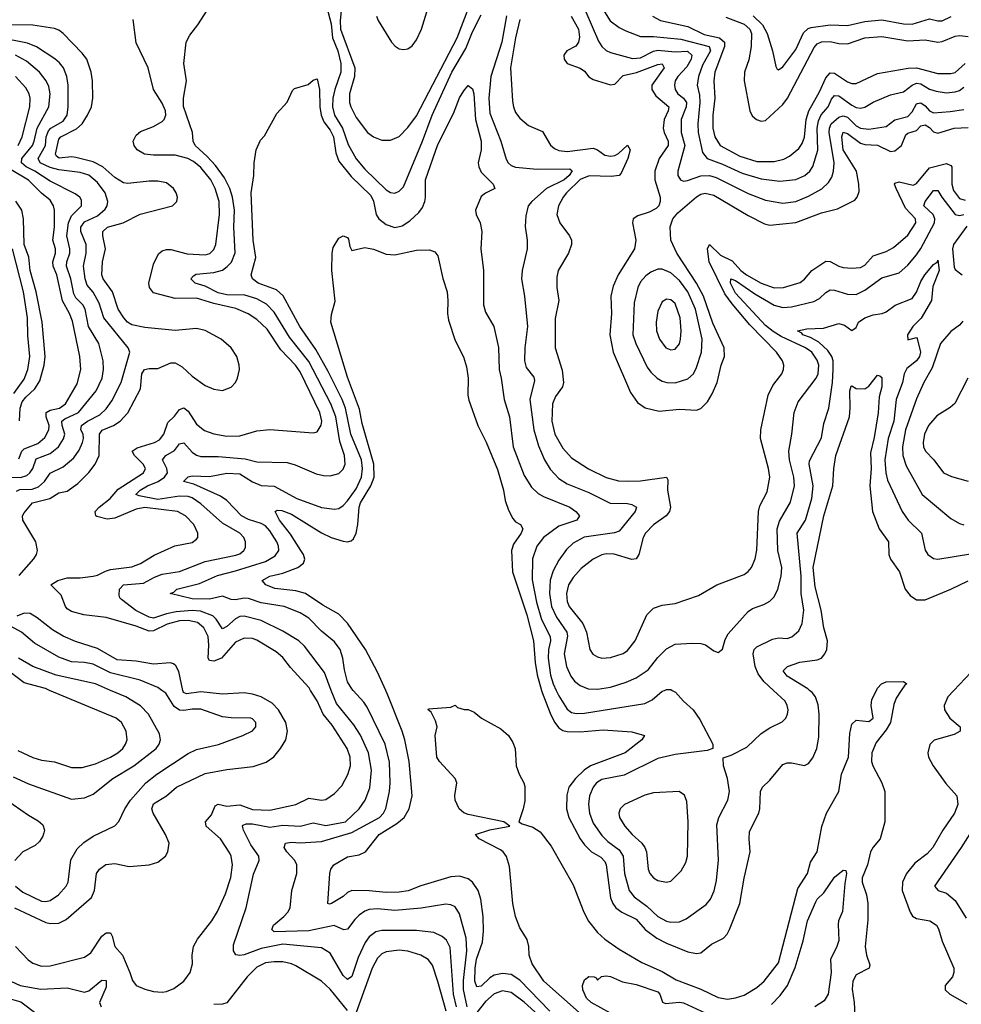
# Model space of a CAD drawing. Header units: inches. Extents: x 1173000 to 1307049, y 522583 to 678455.
# Tile 527 of 617: x 1212789 to 1217158, y 658542 to 663114. Entities that reach past the tile are written whole.
import ezdxf

# ---------------------------------------------------------------- set-up
doc = ezdxf.new("R2010")
doc.units = ezdxf.units.IN
doc.header["$MEASUREMENT"] = 0
doc.layers.add('B2615', color=7, linetype='Continuous')
doc.layers.add('B2616', color=7, linetype='Continuous')

msp = doc.modelspace()

# ---------------------------------------------------------------- linework, layer by layer
at = {"layer": 'B2615', "color": 5}
for points, elevation in [([(1212758.9, 659598.9), (1212830, 659566.4), (1213030, 659494.7), (1213090, 659501), (1213130, 659517.4), (1213221.1, 659590), (1213318.3, 659650), (1213422.6, 659730), (1213436.2, 659750), (1213441.8, 659770), (1213437.5, 659797.5), (1213386.7, 659890), (1213350, 659927.5), (1213281, 659970), (1213210.7, 660000)], 1260), ([(1212764.3, 658990), (1212910, 658921.4), (1212930, 658916.6), (1212970, 658918.8), (1213004.8, 658935.2), (1213122, 659038), (1213136.7, 659070), (1213145, 659150), (1213159.4, 659170), (1213188.4, 659191.6), (1213230, 659196.2), (1213297.6, 659182.4), (1213390, 659190.2), (1213430, 659202), (1213465.4, 659230), (1213476.1, 659250), (1213482, 659290), (1213466, 659330), (1213407.8, 659430), (1213402.1, 659450), (1213410, 659472.9), (1213470.3, 659509.7), (1213516.1, 659550), (1213650, 659614), (1213750, 659632.3), (1213873.1, 659646.9), (1213933, 659667), (1213968.2, 659691.8), (1213999.1, 659730), (1214024.5, 659770), (1214032, 659810), (1214023.2, 659850), (1213989.9, 659910), (1213960.5, 659940.5), (1213910, 659970.4), (1213870, 659982.6), (1213830, 659988.4), (1213730, 659981.7), (1213630, 659993.3), (1213563.3, 659983.3), (1213548.8, 659990), (1213546.6, 660000)], 1220), ([(1212769.3, 658810), (1212828, 658748), (1212850, 658732.5), (1212890, 658719.1), (1212930, 658720.4), (1213090, 658761.1), (1213118.6, 658781.4), (1213170, 658858.3), (1213190, 658874.5), (1213210, 658873.8), (1213218.1, 658858.1), (1213230.2, 658810), (1213266, 658770), (1213300.7, 658690), (1213312, 658652), (1213328.8, 658630), (1213370, 658612), (1213410, 658602.3), (1213450, 658598.5), (1213470, 658601.2), (1213504.1, 658615.9), (1213550, 658649.1), (1213580.7, 658690), (1213591.3, 658730), (1213589, 658770), (1213595.7, 658810), (1213614.8, 658845.2), (1213680.8, 658930), (1213706.2, 658973.8), (1213744.3, 659055.7), (1213769.4, 659130.6), (1213776.4, 659190), (1213770, 659229.5), (1213763.5, 659243.5), (1213720.2, 659310), (1213654.4, 659370), (1213650.6, 659390), (1213678.4, 659421.6), (1213696.7, 659463.3), (1213710, 659470.9), (1213750, 659462.8), (1213810, 659469), (1213870, 659446.3), (1213950, 659443.3), (1214069.6, 659470), (1214130, 659498.6), (1214190, 659490.2), (1214210, 659493.8), (1214250, 659520.7), (1214284.1, 659555.9), (1214311.2, 659608.8), (1214323.8, 659650), (1214323.1, 659690), (1214308.8, 659730), (1214238.2, 659838.2), (1214197.6, 659890), (1214170, 659950.7), (1214138.8, 660000)], 1180), ([(1212770.1, 659090), (1212803, 659063), (1212890, 659021.3), (1212910, 659019.2), (1212930, 659024.3), (1212968.9, 659050), (1213004.1, 659090), (1213013.6, 659110), (1213026.6, 659213.4), (1213055.2, 659264.8), (1213086.6, 659293.4), (1213130, 659322.6), (1213230, 659370.3), (1213248.3, 659391.7), (1213276.8, 659450), (1213303.7, 659490), (1213375, 659570), (1213425.7, 659610), (1213570, 659707.3), (1213610, 659725.5), (1213710.9, 659749.1), (1213823.7, 659790), (1213870, 659812.4), (1213884.7, 659830), (1213885.1, 659850), (1213870, 659867.8), (1213862, 659870), (1213770, 659871.9), (1213730, 659877.6), (1213630, 659913.1), (1213590, 659912.7), (1213550, 659905.8), (1213530, 659908), (1213505.2, 659925.2), (1213466.4, 659986.4), (1213448.3, 660000)], 1240), ([(1212780.3, 659720.3), (1212850, 659687.5), (1212890, 659676.3), (1212950, 659667.6), (1213030, 659642.3), (1213078.5, 659641.5), (1213141.4, 659658.6), (1213210.8, 659690), (1213244.4, 659710), (1213267.3, 659730), (1213280.6, 659750), (1213287.1, 659770), (1213283.7, 659810), (1213260.6, 659850), (1213237.2, 659870), (1212927.3, 660000)], 1280), ([(1214816.5, 658530), (1214802.6, 658590), (1214786.2, 658806.2), (1214770, 658839.8), (1214750, 658857.4), (1214710, 658875.8), (1214630, 658884.3), (1214470, 658884.9), (1214442, 658878), (1214410, 658855.4), (1214391.4, 658828.6), (1214360.2, 658759.8), (1214330, 658671.1), (1214310, 658657.8), (1214290, 658675.6), (1214230, 658779.8), (1214190, 658804.9), (1214010, 658821.4), (1213910, 658800.8), (1213830, 658771.4), (1213810, 658768.2), (1213792.6, 658772.6), (1213781, 658790), (1213781.1, 658818.9), (1213839.6, 658990), (1213874, 659146), (1213900.8, 659210), (1213898.5, 659230), (1213862.2, 659282.2), (1213827.8, 659350), (1213822.7, 659370), (1213825.8, 659374.2), (1213840.4, 659379.6), (1213870, 659380.5), (1213950, 659364.6), (1214010, 659373.5), (1214090, 659369.3), (1214150, 659384.8), (1214210, 659372.5), (1214300.9, 659390), (1214363.7, 659450), (1214392.5, 659490), (1214413.1, 659546.9), (1214421.7, 659630), (1214408.2, 659710), (1214371.1, 659791.1), (1214339.3, 659839.3), (1214258.6, 659938.6), (1214235, 660000)], 1160), ([(1214865.7, 658530), (1214848.9, 658611.1), (1214847.6, 658652.4), (1214863.5, 658790), (1214861.4, 658850), (1214830, 658962.9), (1214810, 658995.1), (1214790, 659004.7), (1214766.5, 659006.5), (1214652.1, 658987.9), (1214530, 658977.9), (1214450, 658985.7), (1214410, 658982), (1214390, 658974.1), (1214364.1, 658955.9), (1214343.7, 658936.3), (1214310, 658891), (1214292.6, 658887.4), (1214248, 658908), (1214130, 658882.6), (1213970, 658878.4), (1213958.7, 658890), (1213966.3, 658910), (1214015.4, 658950), (1214033.8, 658970), (1214044.5, 658990), (1214051.1, 659070), (1214075.4, 659150), (1214075.2, 659190), (1214065.8, 659210), (1214028.3, 659250), (1214016.3, 659270), (1214022, 659290), (1214050, 659294.8), (1214090, 659292), (1214190, 659298.7), (1214330, 659339.6), (1214458.4, 659410), (1214477.9, 659430), (1214488, 659452), (1214504.6, 659530), (1214507.4, 659570), (1214505.7, 659665.7), (1214485, 659750), (1214401.1, 659921.1), (1214385.3, 659945.3), (1214336.8, 660000)], 1140), ([(1215249.6, 658510), (1215110, 658653.6), (1215070, 658680.5), (1215030, 658685.9), (1214990, 658677.7), (1214970, 658664.9), (1214930, 658627), (1214910, 658623.9), (1214900.3, 658650), (1214902.1, 658710), (1214909, 658751), (1214936.8, 658830), (1214941.3, 658881.3), (1214939.5, 658950), (1214928.2, 659030), (1214916, 659070), (1214890, 659109.9), (1214870, 659124.2), (1214830, 659136.4), (1214790, 659133.3), (1214650, 659091.8), (1214590.9, 659069.1), (1214550, 659062.7), (1214490, 659061.1), (1214410, 659069.3), (1214330.1, 659069.9), (1214310, 659061.6), (1214290, 659043.4), (1214236, 659010), (1214226.9, 659006.9), (1214219.5, 659010), (1214228.8, 659150), (1214233, 659170), (1214247, 659190), (1214310, 659227.2), (1214363.5, 659236.5), (1214394, 659250), (1214457.3, 659330), (1214538.9, 659381.1), (1214572.3, 659410), (1214596.5, 659450), (1214610.5, 659510), (1214595.7, 659670), (1214576.6, 659770), (1214564.3, 659810), (1214498, 659978), (1214488, 660000)], 1120), ([(1215384.4, 658504.4), (1215220.7, 658650), (1215166.9, 658730), (1215152.8, 658770), (1215151.3, 658811.3), (1215143.6, 658843.6), (1215110, 658896.8), (1215088.9, 658950), (1215076.9, 659010), (1215061.5, 659181.5), (1215047.9, 659227.9), (1215032.1, 659250), (1215019.4, 659259.4), (1214920.5, 659310), (1214903.7, 659330), (1214970, 659352.7), (1215062.7, 659370), (1215036, 659390), (1214870, 659422.7), (1214850, 659431.1), (1214827.6, 659450), (1214809.5, 659490), (1214808.4, 659511.6), (1214816.8, 659570), (1214809.9, 659589.9), (1214736.9, 659670), (1214724.4, 659690), (1214716.9, 659790), (1214726.2, 659830), (1214718.1, 659858.1), (1214698, 659898), (1214683.7, 659910), (1214686, 659914), (1214790, 659922), (1214810, 659931.3), (1214821, 659921), (1214851, 659911), (1214870, 659910.8), (1214898.5, 659898.5), (1214931.3, 659870), (1215021.1, 659821.1), (1215057.3, 659790), (1215077.7, 659757.7), (1215088.2, 659730), (1215092.9, 659650), (1215106.3, 659610), (1215129, 659570), (1215132.8, 659552.8), (1215132.6, 659487.4), (1215125.5, 659450), (1215104.9, 659390), (1215120.7, 659380.7), (1215170, 659365.1), (1215203.4, 659343.4), (1215255.9, 659275.9), (1215356.7, 659096.7), (1215406.5, 658970), (1215427.8, 658927.8), (1215470, 658875.9), (1215504.7, 658844.7), (1215570, 658797.6), (1215675.7, 658735.7), (1215770, 658694.8), (1215835.7, 658655.7), (1215950, 658612.2), (1216030, 658573.3), (1216073.6, 658566.4), (1216110, 658571.6), (1216150, 658585.1), (1216210, 658619.6), (1216244.2, 658650), (1216310, 658735), (1216399.6, 659080.4), (1216443.9, 659150), (1216458.5, 659201.5), (1216489.4, 659250.6), (1216511.9, 659368.1), (1216532.5, 659430), (1216589.9, 659530), (1216602.3, 659610), (1216634.5, 659690), (1216640.6, 659799.4), (1216650, 659842.6), (1216670, 659861.7), (1216730, 659854.9), (1216749.4, 659870), (1216740.4, 659930), (1216742.7, 659957.3), (1216764.5, 660000)], 1080), ([(1215210.5, 660000), (1215213.3, 659990), (1215250, 659894.6), (1215270, 659852.1), (1215290, 659826.1), (1215310, 659813.7), (1215328.7, 659808.7), (1215390, 659806.7), (1215495.9, 659815.9), (1215630, 659806.8), (1215688, 659790), (1215676.5, 659770), (1215598.6, 659710), (1215437.6, 659650), (1215407.6, 659630), (1215367.5, 659590), (1215337.3, 659550), (1215327.3, 659512.7), (1215326.9, 659450), (1215337.5, 659410), (1215389.7, 659310), (1215410, 659282.8), (1215443, 659250), (1215484.9, 659224.9), (1215504.8, 659204.8), (1215510.5, 659190), (1215530, 659036.4), (1215540.6, 659010), (1215554.6, 658990), (1215583.5, 658970), (1215650, 658937.8), (1215690.7, 658890), (1215745.7, 658850), (1215790, 658826), (1215890, 658786), (1215930, 658777.6), (1215950, 658780.6), (1215998.8, 658821.2), (1216054.2, 658850), (1216071.8, 658868.2), (1216083.4, 658890), (1216131, 659010), (1216150, 659127.3), (1216179.3, 659250), (1216173.6, 659310), (1216176.2, 659343.8), (1216218.4, 659430), (1216223.7, 659450), (1216226.8, 659530), (1216235.3, 659550), (1216270, 659583.2), (1216330, 659655.3), (1216350, 659663.1), (1216370, 659664), (1216430, 659650.3), (1216450, 659660.3), (1216470, 659686.7), (1216488.4, 659730), (1216496.7, 659783.3), (1216499.2, 659890), (1216493.4, 659933.4), (1216481.5, 659970), (1216466.8, 659990), (1216454.6, 660000)], 1120), ([(1215278.1, 660000), (1215290, 659974.3), (1215330, 659911.8), (1215350, 659897.6), (1215372.3, 659892.3), (1215410, 659893.6), (1215690, 659939.1), (1215724.3, 659955.7), (1215770, 659995.8), (1215780.6, 660000)], 1140), ([(1215817.1, 660000), (1215832, 659992), (1215869.5, 659949.5), (1215914.3, 659910), (1215945.2, 659865.2), (1216006, 659750), (1216004.7, 659730), (1215979.3, 659720.7), (1215830, 659701.4), (1215750, 659683.2), (1215594, 659606), (1215490, 659586.5), (1215466.2, 659570), (1215450, 659550.8), (1215433.3, 659510), (1215429, 659471), (1215432.7, 659430), (1215450, 659382.6), (1215490, 659326.4), (1215518.6, 659298.6), (1215570, 659260.1), (1215589.1, 659230), (1215594.7, 659150), (1215617.8, 659070), (1215641, 659041), (1215698.6, 658998.6), (1215750, 658950.1), (1215790, 658928.1), (1215810, 658923.9), (1215850, 658924.8), (1215881.1, 658938.9), (1215974.3, 659005.7), (1215994.2, 659030), (1216011.5, 659068.5), (1216022.9, 659117.1), (1216032, 659212), (1216024.4, 659375.6), (1216032.8, 659410), (1216075.7, 659490), (1216082.7, 659530), (1216073.4, 659590), (1216054.8, 659650), (1216052.9, 659687.1), (1216090, 659699.5), (1216163.6, 659736.4), (1216230, 659799.6), (1216270, 659825.3), (1216326.9, 659853.1), (1216343.5, 659870), (1216351.4, 659888.6), (1216354.2, 659910), (1216350.7, 659930), (1216340.7, 659950), (1216286.4, 660000)], 1140), ([(1216880, 660000), (1216855.9, 659964.1), (1216845.5, 659934.5), (1216830.1, 659850), (1216810, 659816.8), (1216762.7, 659757.3), (1216743.6, 659710), (1216741.9, 659670), (1216747.1, 659650), (1216790.1, 659570), (1216803.5, 659530), (1216803.9, 659390), (1216782.2, 659310), (1216748.9, 659271.1), (1216737.1, 659250), (1216723, 659190), (1216698.8, 659130), (1216698.2, 659110), (1216718.5, 659050), (1216725.3, 659010), (1216725.3, 658934.7), (1216712.6, 658810), (1216718.5, 658770), (1216733.8, 658726.2), (1216730.8, 658709.2), (1216670, 658678.4), (1216655, 658650), (1216651.9, 658611.9), (1216661.6, 658550), (1216664.7, 658490)], 1080), ([(1217123.9, 660000), (1217095.7, 659970), (1217079.1, 659930), (1217080.9, 659910), (1217105.8, 659870), (1217153.5, 659830), (1217153.6, 659810), (1217125.3, 659794.7), (1217031.7, 659768.3), (1217012, 659748), (1217003.6, 659710), (1217006, 659690), (1217028.3, 659650), (1217087.3, 659567.3), (1217137.5, 659510), (1217142.7, 659470), (1217127.5, 659430), (1217072.2, 659350), (1217026.4, 659270), (1216999.5, 659240.5), (1216942.1, 659197.9), (1216903.7, 659150), (1216885.7, 659110), (1216884, 659070), (1216920.4, 658970), (1216931.5, 658951.5), (1216950, 658941.3), (1217011.7, 658930), (1217042.6, 658910), (1217052.4, 658892.4), (1217070, 658834.9), (1217123.5, 658710), (1217124.2, 658690), (1217117.7, 658670), (1217083.1, 658630), (1217083.1, 658610), (1217104.9, 658590), (1217184, 658544)], 1120), ([(1212650, 659544.2), (1212830, 659419.8), (1212874.6, 659394.6), (1212895.7, 659375.7), (1212903.7, 659350), (1212901.7, 659338.3), (1212897.1, 659322.9), (1212881.2, 659298.8), (1212860, 659280), (1212804, 659250), (1212766.3, 659210)], 1240), ([(1217245.3, 659410), (1217157.5, 659270), (1217034.4, 659090), (1217050.3, 659070.3), (1217090, 659057.6), (1217130, 659024.7), (1217181.4, 658941.4)], 1140), ([(1216278.3, 658541.7), (1216317.4, 658582.6), (1216351.2, 658628.8), (1216386.9, 658713.1), (1216423.8, 658836.2), (1216445.2, 658930), (1216482.8, 659017.2), (1216490, 659030.2), (1216520.8, 659059.2), (1216570, 659132), (1216610, 659164.9), (1216622.8, 659162.8), (1216626, 659150), (1216617.1, 659102.9), (1216607.5, 658972.5), (1216589, 658930), (1216587, 658913), (1216590, 658839), (1216581.5, 658810), (1216552.1, 658750), (1216554.1, 658690), (1216539.8, 658590), (1216521.6, 658558.4), (1216479.1, 658530)], 1060), ([(1212407.7, 658532.3), (1212460.7, 658610), (1212465.6, 658630), (1212447.7, 658667.7), (1212442.4, 658710), (1212450.9, 658770.9), (1212448.5, 658811.5), (1212450, 658814.9), (1212465.9, 658814.1), (1212512.4, 658772.4), (1212594.3, 658750), (1212624.6, 658730), (1212633.1, 658670), (1212670, 658598.2), (1212684.7, 658584.7), (1212793.8, 658553.8), (1212870, 658497.1)], 1140), ([(1214767.8, 658510), (1214730, 658648.4), (1214703.8, 658723.8), (1214683.8, 658750), (1214650.4, 658770.4), (1214590, 658788.4), (1214550, 658793.7), (1214490, 658786.2), (1214470, 658776.5), (1214450, 658756.8), (1214425.3, 658710), (1214350, 658503.4)], 1180), ([(1214310, 658514.1), (1214230, 658612.8), (1214190, 658649.3), (1214070, 658720.5), (1214050, 658730.4), (1214010, 658738.6), (1213970, 658739.7), (1213930, 658734.3), (1213890, 658714.9), (1213844.2, 658670), (1213750, 658549.7), (1213730, 658543.5), (1213690, 658541.8)], 1180), ([(1215530, 658500.5), (1215440.7, 658550), (1215419.6, 658570), (1215401.6, 658610), (1215400.7, 658630), (1215410, 658656), (1215430, 658671), (1215454, 658670), (1215464.7, 658664.7), (1215470, 658654), (1215489.1, 658670.9), (1215510, 658674.8), (1215530, 658670.7), (1215586.8, 658646.8), (1215650, 658633.7), (1215750, 658599.8), (1215759.1, 658590), (1215772.2, 658552.2), (1215785.2, 658545.2), (1215850, 658552), (1215870, 658548.4), (1215970, 658502.3)], 1060), ([(1212748.2, 658650), (1212791.4, 658630), (1212887.8, 658612.2), (1213010, 658618.8), (1213090, 658599.2), (1213110, 658604.4), (1213170, 658654), (1213190, 658653.4), (1213190, 658621.6), (1213159.6, 658550), (1213167.2, 658530)], 1160), ([(1215246.1, 658446.1), (1215130, 658552.8), (1215070, 658596.4), (1215030, 658605.2), (1214990, 658591.2), (1214950, 658555.8), (1214910, 658504.3)], 1140)]:
    msp.add_lwpolyline(points, dxfattribs=dict(at, elevation=elevation))
at = {"layer": 'B2615', "color": 5, "elevation": 1160}
msp.add_lwpolyline([(1215849.7, 659529.7), (1215730, 659524), (1215690, 659513.8), (1215595.3, 659470), (1215575.6, 659450), (1215569.2, 659430), (1215572.3, 659410), (1215597.1, 659370), (1215631, 659330), (1215675.5, 659290), (1215689.5, 659270), (1215696.8, 659250), (1215704.7, 659170), (1215713.1, 659150), (1215730, 659128.9), (1215750, 659117.4), (1215790, 659108.8), (1215810, 659113.4), (1215858, 659162), (1215880, 659200), (1215888, 659230), (1215891.3, 659390), (1215884.6, 659484.6), (1215873.7, 659513.7)], close=True, dxfattribs=at)
at = {"layer": 'B2616', "color": 5}
for points, elevation in [([(1214281.9, 663170), (1214276.2, 663110), (1214278.3, 663070), (1214344.5, 662890), (1214342.8, 662850), (1214318.9, 662770), (1214319.6, 662730), (1214325, 662710), (1214350, 662660.2), (1214403.5, 662590), (1214430, 662569.3), (1214470, 662555), (1214510, 662554.4), (1214550, 662572.1), (1214590, 662612.9), (1214630, 662667.8), (1214818.6, 663030), (1214910.2, 663269.8)], 1180), ([(1214235, 660000), (1214203.2, 660083.2), (1214110, 660205), (1214084.8, 660230), (1214010, 660274.4), (1213910, 660324.9), (1213830, 660344.6), (1213810, 660342.8), (1213790, 660332.3), (1213750, 660296.2), (1213730, 660285.5), (1213701.2, 660330), (1213685.6, 660345.6), (1213628.1, 660368.1), (1213590, 660370.9), (1213514.8, 660365.2), (1213470, 660355.9), (1213410, 660335.8), (1213390, 660339.2), (1213328, 660370), (1213261.5, 660421.5), (1213252.9, 660430), (1213250, 660441.6), (1213252.6, 660470), (1213270.9, 660489.1), (1213362.9, 660497.1), (1213414.5, 660525.5), (1213450, 660539.3), (1213530, 660552.3), (1213650, 660597.5), (1213792.5, 660627.5), (1213810, 660634.5), (1213829.8, 660650), (1213836, 660663.9), (1213837.4, 660690), (1213828.5, 660710), (1213809.9, 660729.9), (1213730, 660776.6), (1213630, 660865.6), (1213590, 660893.1), (1213570, 660899.4), (1213530, 660901.7), (1213430, 660886.1), (1213343.2, 660903.2), (1213327.8, 660910), (1213347.5, 660930), (1213381.4, 660950), (1213432.2, 660970), (1213461.6, 660990), (1213474.7, 661010), (1213472, 661030), (1213451.9, 661070), (1213466.4, 661090), (1213506.6, 661113.4), (1213530, 661144.1), (1213550, 661149.3), (1213590, 661105.1), (1213610, 661091.3), (1213630, 661086), (1213710, 661085.1), (1213835, 661075), (1213890, 661060.9), (1214030, 661057.8), (1214067.5, 661047.5), (1214165.3, 661005.3), (1214198.3, 660998.3), (1214230, 660996.3), (1214270, 661006.4), (1214290, 661026.3), (1214298.5, 661050), (1214295.8, 661090), (1214275.1, 661155.1), (1214255.8, 661270), (1214233.1, 661330), (1214130, 661527.3), (1214040.4, 661640.4), (1213970, 661756.4), (1213933.5, 661793.5), (1213890, 661818.1), (1213834.1, 661834.1), (1213750, 661836.1), (1213710, 661845.9), (1213650, 661876.7), (1213603.7, 661890), (1213583, 661910), (1213594.9, 661925.1), (1213607.7, 661932.3), (1213690, 661939.4), (1213730, 661951.1), (1213752.4, 661967.6), (1213771.2, 661988.8), (1213788.7, 662031.3), (1213783.4, 662150), (1213785, 662230), (1213775.8, 662290), (1213763.7, 662330), (1213739.4, 662379.4), (1213696.9, 662436.9), (1213659.5, 662479.5), (1213603.1, 662530), (1213594.2, 662550), (1213591.6, 662590), (1213549.5, 662710.5), (1213549.4, 662750), (1213562.5, 662830), (1213551.1, 662910), (1213562, 663010), (1213578, 663042), (1213615.1, 663090), (1213691.4, 663208.6)], 1160), ([(1214445.4, 663130), (1214452.4, 663110), (1214514.9, 663010), (1214531.1, 662991.1), (1214550, 662979), (1214570, 662974.9), (1214590, 662978.5), (1214610, 662992.9), (1214630, 663020.3), (1214653.4, 663070), (1214690, 663190.7)], 1220), ([(1214214.4, 663170), (1214234.9, 663094.9), (1214241.2, 663030), (1214265.6, 662970), (1214278.7, 662910), (1214279.9, 662870), (1214251.8, 662790), (1214242.7, 662750), (1214241.1, 662710), (1214250, 662671.2), (1214286.2, 662610), (1214313.8, 662533.8), (1214350, 662468.6), (1214390, 662420.6), (1214490, 662324), (1214510, 662311.7), (1214530, 662308.9), (1214550, 662317), (1214570, 662338.4), (1214658.2, 662550), (1214702.8, 662670), (1214793.5, 662870), (1214859.1, 662980.9), (1214890, 663058), (1214930, 663137.1)], 1160), ([(1215416.6, 663150), (1215474.2, 663014.1), (1215490, 662990.2), (1215511, 662971), (1215530, 662960.9), (1215633.2, 662933.2), (1215670, 662937.3), (1215730, 662967.4), (1215750, 662972.7), (1215830, 662964.6), (1215887.4, 662967.4), (1215908.3, 662950), (1215904.1, 662930), (1215885.2, 662894.8), (1215842.2, 662850), (1215830.1, 662830), (1215827.9, 662810), (1215830.6, 662790), (1215842.5, 662770), (1215869.3, 662749.3), (1215882.8, 662730), (1215881.7, 662710), (1215857.7, 662650), (1215858.4, 662590), (1215874.8, 662530), (1215842.6, 662410), (1215843.2, 662390), (1215854.9, 662370), (1215870, 662364.6), (1215887.1, 662367.1), (1215950, 662389.3), (1215990, 662391.1), (1216020.6, 662380.6), (1216170, 662306.9), (1216250, 662276), (1216330, 662261.7), (1216390, 662269.6), (1216450, 662295.1), (1216511, 662329), (1216541.6, 662358.4), (1216556.8, 662383.2), (1216564.8, 662410), (1216569, 662450), (1216545.8, 662590), (1216546.1, 662610), (1216554.9, 662630), (1216590, 662661.6), (1216610, 662667.9), (1216630, 662660.6), (1216670, 662621.7), (1216690, 662610.5), (1216730, 662606.4), (1216810, 662617.3), (1216850.6, 662649.4), (1216910, 662663.9), (1216930, 662686), (1216950, 662723.1), (1216955.4, 662724.6), (1216970, 662727.2), (1216990, 662714.2), (1217010, 662691.5), (1217030, 662682.2), (1217107.4, 662687.4), (1217170, 662697.5)], 1240), ([(1215503.3, 663150), (1215529.4, 663109.4), (1215570, 663077.8), (1215602.1, 663062.1), (1215670, 663035.9), (1215730, 663036), (1215856.7, 663023.3), (1215989, 662989), (1215994.1, 662970), (1215957.3, 662902.7), (1215938.5, 662850), (1215932.7, 662810), (1215943.2, 662763.2), (1215945.4, 662730), (1215935.1, 662630), (1215937.6, 662590), (1215957.3, 662497.3), (1215978.9, 662470), (1216050, 662443.5), (1216140.9, 662400.9), (1216230, 662374.3), (1216316.4, 662363.6), (1216390, 662371.7), (1216431.6, 662390), (1216454.7, 662410), (1216470, 662432.8), (1216492.1, 662507.9), (1216489.9, 662610), (1216495.3, 662644.7), (1216508.1, 662671.9), (1216540.1, 662710), (1216555.7, 662744.3), (1216570, 662762.6), (1216590, 662760.1), (1216650, 662716.8), (1216670, 662706), (1216690, 662702.6), (1216710, 662707.3), (1216750, 662730.8), (1216830, 662765.1), (1216890, 662778.3), (1216929.7, 662810.3), (1216950, 662819.1), (1216970, 662816.2), (1217010, 662791), (1217041.9, 662781.9), (1217090, 662775), (1217130, 662778.3), (1217150, 662784.7), (1217170, 662801)], 1260), ([(1214138.8, 660000), (1214131.5, 660011.5), (1214046.1, 660106.1), (1214010, 660152.7), (1213979.2, 660179.2), (1213890, 660233.7), (1213870, 660240.2), (1213830, 660242.8), (1213790, 660224.3), (1213724.8, 660150), (1213690, 660135.7), (1213670, 660138.1), (1213663, 660150), (1213666.5, 660210), (1213663.2, 660250), (1213644.1, 660290), (1213614.6, 660314.6), (1213570, 660324.7), (1213530, 660322), (1213473, 660307), (1213410, 660276.8), (1213390, 660274.8), (1213330, 660297.6), (1213190, 660338.2), (1213086.6, 660350), (1213030, 660366.2), (1213010, 660379.1), (1213001.3, 660390), (1212981.5, 660441.5), (1212934, 660490), (1212965.7, 660510), (1213010, 660521.9), (1213070, 660523), (1213130, 660530.5), (1213150, 660534.4), (1213186.5, 660553.5), (1213210, 660560.3), (1213310, 660573.8), (1213350, 660589), (1213412.8, 660627.2), (1213509.4, 660670.6), (1213590, 660687.2), (1213610, 660701.3), (1213615.1, 660710), (1213615, 660730), (1213597.3, 660770), (1213558.8, 660810), (1213521.6, 660830), (1213370, 660848.7), (1213330, 660841.6), (1213230, 660799), (1213194.8, 660794.8), (1213147.4, 660807.4), (1213141.7, 660810), (1213140, 660820), (1213139, 660830), (1213157, 660850), (1213208.9, 660890), (1213246.6, 660933.4), (1213363.7, 661010), (1213373.5, 661030), (1213361.2, 661050), (1213321.8, 661090), (1213310.7, 661110), (1213334.7, 661125.3), (1213414.8, 661150), (1213437.6, 661162.4), (1213458, 661190), (1213475.7, 661244.3), (1213506.9, 661273.1), (1213530, 661304.1), (1213550, 661312.3), (1213570, 661296), (1213610, 661236.3), (1213646.4, 661206.4), (1213690, 661191.3), (1213750, 661180.5), (1213810, 661181.5), (1213890, 661205.3), (1213950, 661211.6), (1214150, 661195.5), (1214170, 661200.9), (1214188.6, 661231.4), (1214190.4, 661250), (1214181, 661290), (1214090, 661478.5), (1214068.4, 661510), (1214001.3, 661581.3), (1213936.8, 661676.8), (1213890, 661722.5), (1213848.9, 661748.9), (1213792.4, 661772.4), (1213690, 661796.4), (1213610, 661821.4), (1213510, 661819), (1213410, 661846.1), (1213391.8, 661870), (1213388.6, 661890), (1213410, 661979.3), (1213432.7, 662027.3), (1213450, 662040.2), (1213470, 662046.7), (1213490, 662046.2), (1213566.2, 662026.2), (1213650, 662021.8), (1213672, 662028), (1213690, 662046.9), (1213699, 662070), (1213716, 662210), (1213713.8, 662270), (1213696.4, 662330), (1213675.9, 662370), (1213630, 662427.5), (1213595.8, 662455.8), (1213569.8, 662470), (1213510, 662484.2), (1213410, 662484.9), (1213368.2, 662490), (1213334.8, 662510), (1213320.8, 662530), (1213315.8, 662550), (1213330, 662577.3), (1213350, 662595.3), (1213410, 662618.5), (1213450, 662641.8), (1213458.9, 662650), (1213467.4, 662670), (1213466, 662690), (1213450, 662726.9), (1213409.4, 662789.4), (1213385, 662890), (1213330, 663006.3), (1213315.2, 663115.2)], 1180), ([(1215048.6, 663131.4), (1215026.3, 663010), (1214975.4, 662850), (1214966.1, 662750), (1214970, 662679.3), (1215021.8, 662550), (1215046.3, 662466.3), (1215055.2, 662450), (1215070, 662437.1), (1215090, 662428.9), (1215190, 662420.6), (1215342, 662422), (1215352.2, 662412.2), (1215338.1, 662390), (1215315, 662370), (1215233.8, 662330), (1215165, 662270), (1215149.2, 662250), (1215137.2, 662202.8), (1215133.8, 662153.8), (1215143.6, 662090), (1215144.4, 662050), (1215121, 661950), (1215117.1, 661910), (1215131.1, 661830), (1215145.8, 661690), (1215133.4, 661590), (1215131.4, 661530), (1215139.3, 661499.3), (1215174.2, 661454.2), (1215177.9, 661437.9), (1215156.4, 661350), (1215174.3, 661210), (1215195.7, 661135.7), (1215223.9, 661070), (1215250, 661027.5), (1215290, 660983.2), (1215330, 660958.9), (1215430, 660919.1), (1215529.2, 660869.2), (1215610, 660867), (1215630, 660862.7), (1215651.4, 660850), (1215645.4, 660830), (1215570, 660739.6), (1215548.9, 660731.1), (1215408.4, 660711.6), (1215356.9, 660683.1), (1215326.2, 660653.8), (1215290, 660604.8), (1215264.7, 660555.3), (1215250, 660511.3), (1215247, 660450), (1215257, 660390), (1215279.9, 660339.9), (1215327.5, 660270), (1215331.4, 660251.4), (1215315, 660170), (1215325.9, 660110), (1215346.1, 660066.1), (1215363.1, 660043.1), (1215390, 660022.8), (1215426.8, 660006.8), (1215470, 660005.1), (1215530, 660014.1), (1215602.5, 660037.5), (1215650, 660058.4), (1215704.5, 660095.5), (1215750, 660152.9), (1215790, 660192.9), (1215830, 660213.6), (1215910, 660219.6), (1215950, 660218), (1215971.1, 660211.1), (1216010, 660183.8), (1216030, 660176.3), (1216050, 660191), (1216063.3, 660236.7), (1216077.1, 660262.9), (1216170, 660366.5), (1216190, 660379.7), (1216242, 660398), (1216270, 660414.2), (1216290, 660433.8), (1216307.4, 660470), (1216323.2, 660530), (1216326.3, 660570), (1216307.5, 660650), (1216303.5, 660750), (1216314.6, 660785.4), (1216365.7, 660874.3), (1216383.9, 660950), (1216381.5, 660990), (1216361.5, 661070), (1216357.3, 661110), (1216372, 661190), (1216382, 661290), (1216401, 661339), (1216485.6, 661450), (1216494.1, 661470), (1216496.6, 661510), (1216490, 661533.6), (1216465.4, 661570), (1216435.9, 661590), (1216323.2, 661643.2), (1216285.5, 661665.5), (1216250, 661694.2), (1216110, 661844.7), (1216086.7, 661890), (1216089.1, 661910.9), (1216110, 661902.7), (1216200.6, 661840.6), (1216290, 661789), (1216330, 661778), (1216370, 661781), (1216473.8, 661806.2), (1216500.5, 661819.5), (1216530, 661847.3), (1216550, 661859), (1216570, 661857.9), (1216630, 661840.1), (1216670, 661838.4), (1216710, 661858), (1216790, 661915.7), (1216870, 661939), (1216910, 661973.6), (1216950, 662022.8), (1216970, 662051.5), (1217034.2, 662170), (1217035.7, 662190), (1217027.1, 662210), (1216985.2, 662250), (1216990.9, 662270), (1217030, 662321.1), (1217050, 662321.5), (1217067.8, 662290), (1217130.2, 662210), (1217150, 662204.2), (1217170.5, 662209.5)], 1160), ([(1215110, 663114.7), (1215090.1, 663030), (1215067.2, 662890), (1215075.9, 662735.9), (1215079.8, 662710), (1215090, 662683.7), (1215110, 662657.4), (1215150, 662622.3), (1215214.4, 662594.4), (1215251.3, 662531.3), (1215270, 662515.6), (1215290, 662506), (1215330, 662501.2), (1215450, 662517), (1215470, 662510.1), (1215504.7, 662484.7), (1215530, 662480.1), (1215550, 662483.7), (1215567, 662493), (1215610, 662531.5), (1215622, 662510), (1215611.3, 662470), (1215579.3, 662400.7), (1215570, 662390.4), (1215534, 662386), (1215431.4, 662388.6), (1215390, 662371.5), (1215326, 662310), (1215311.1, 662290), (1215288.9, 662250), (1215280.8, 662210), (1215295.1, 662170), (1215340.2, 662110), (1215349.2, 662090), (1215350.2, 662070), (1215336.2, 662030), (1215288.4, 661950), (1215281.9, 661918.1), (1215282.1, 661870), (1215290.9, 661810), (1215273.1, 661726.9), (1215274.3, 661590), (1215305.9, 661485.9), (1215313.1, 661430), (1215307.5, 661410), (1215275.1, 661364.9), (1215261.2, 661330), (1215258, 661250), (1215272.1, 661190), (1215310, 661124.1), (1215350, 661079.4), (1215428.6, 661028.6), (1215510, 660987.9), (1215566.9, 660973.1), (1215608.6, 660971.4), (1215670, 660973.2), (1215790.2, 660990.2), (1215797.3, 660977.3), (1215795.2, 660930), (1215809.4, 660850.6), (1215804.6, 660830), (1215789.2, 660810.8), (1215730, 660769.1), (1215692.3, 660730), (1215682.4, 660710), (1215661.3, 660630), (1215650, 660611), (1215630, 660607.9), (1215547.8, 660632.2), (1215510, 660633.9), (1215490, 660629.3), (1215450, 660608.5), (1215394.5, 660565.5), (1215356.5, 660523.5), (1215335.7, 660490), (1215325.7, 660450), (1215330, 660412.7), (1215338.3, 660390), (1215401.6, 660310), (1215419.8, 660270), (1215434.7, 660190), (1215448.1, 660168.1), (1215470, 660155.5), (1215490, 660149.3), (1215530, 660151.9), (1215590, 660170.9), (1215610, 660184.6), (1215645.6, 660230), (1215699.8, 660350), (1215730, 660381.6), (1215770, 660395.9), (1215830, 660403.2), (1215939, 660441), (1216023.6, 660490), (1216150, 660538.5), (1216170, 660551.8), (1216184.8, 660570), (1216201.1, 660610), (1216209.2, 660650.8), (1216216.9, 660830), (1216224, 660856), (1216257.7, 660922.3), (1216269.9, 660990), (1216263.8, 661030), (1216226.6, 661170), (1216227.9, 661210), (1216262, 661370), (1216284.5, 661415.5), (1216324.8, 661470), (1216332.9, 661490), (1216334.6, 661510), (1216328.2, 661530), (1216301.3, 661570), (1216177.4, 661697.4), (1216095.1, 661795.1), (1216061.8, 661841.8), (1215988.2, 661990), (1215981.1, 662050), (1215989.2, 662070.8), (1216041, 662021), (1216094.8, 661994.8), (1216135.5, 661950), (1216161.5, 661930), (1216230, 661890.9), (1216290, 661868.4), (1216334, 661870), (1216410, 661893.4), (1216431.1, 661908.9), (1216465.5, 661950), (1216530, 661993.4), (1216550, 661991.8), (1216590, 661969.5), (1216610, 661963.7), (1216650, 661959.8), (1216690, 661962.8), (1216710, 661973.7), (1216750, 662018.1), (1216810, 662038), (1216843.5, 662056.5), (1216910, 662113.7), (1216947.8, 662170), (1216945.5, 662190), (1216899.5, 662239.5), (1216856.1, 662330), (1216848, 662350), (1216850, 662355.5), (1216870, 662361.4), (1216934.5, 662345.5), (1216950, 662353.4), (1217010, 662425.7), (1217090, 662445.5), (1217110, 662437.5), (1217113.7, 662430), (1217114.2, 662350), (1217121.5, 662321.5), (1217150, 662283.6), (1217175.7, 662275.7)], 1180), ([(1215348.4, 663130), (1215381.4, 663070), (1215387, 663033), (1215382.5, 663010), (1215370, 662991.4), (1215327.2, 662970), (1215314.6, 662950), (1215314.9, 662930), (1215328.7, 662910), (1215390, 662889.2), (1215410, 662874.9), (1215430, 662849.1), (1215450, 662835.9), (1215530, 662811.7), (1215550, 662815), (1215590, 662855.5), (1215650.8, 662869.2), (1215750, 662906.6), (1215770, 662908.9), (1215778.8, 662890), (1215722, 662810), (1215721.6, 662790), (1215740.5, 662760.5), (1215801.2, 662710), (1215797.6, 662690), (1215779.4, 662650), (1215775.5, 662610), (1215779.5, 662590), (1215798.2, 662550), (1215797.4, 662530), (1215756.1, 662470), (1215735.7, 662410), (1215736.1, 662370), (1215760.5, 662290), (1215761.4, 662270), (1215754.6, 662250), (1215742.5, 662237.6), (1215710, 662220.9), (1215657, 662203), (1215636.4, 662190), (1215632.9, 662170), (1215648.6, 662090), (1215642.3, 662050), (1215565.5, 661930), (1215543, 661877), (1215532.3, 661830), (1215535.3, 661750), (1215527.8, 661650), (1215543.5, 661570), (1215622.6, 661382.6), (1215656, 661336), (1215691.9, 661311.9), (1215756.3, 661296.3), (1215850, 661305), (1215930, 661300.2), (1215950, 661308.1), (1215981.1, 661338.9), (1216002.9, 661377.1), (1216025.2, 661430), (1216044.2, 661510), (1216059.2, 661550), (1216058.4, 661590), (1216005.4, 661705.4), (1215962.2, 661830), (1215929, 661890), (1215838.5, 662030), (1215810.9, 662090), (1215807.5, 662152.5), (1215820.2, 662190), (1215842.4, 662217.6), (1215930, 662291.6), (1215950, 662304.1), (1215970, 662308.6), (1216010, 662298.6), (1216170, 662204.5), (1216245.5, 662165.5), (1216270, 662159.5), (1216390, 662171.6), (1216510, 662217.7), (1216584.3, 662235.7), (1216663.5, 662276.5), (1216675.8, 662290), (1216683.9, 662316.1), (1216682.8, 662350), (1216672.1, 662410), (1216610.9, 662510), (1216603.5, 662570), (1216610, 662591.7), (1216630, 662585.9), (1216690, 662540.8), (1216710, 662533.9), (1216770, 662531.1), (1216830, 662501.8), (1216850, 662505.4), (1216880.7, 662530), (1216900.7, 662579.3), (1216910, 662587.1), (1216950, 662598.9), (1216970, 662620.9), (1216990, 662625), (1217010, 662613), (1217030, 662592.6), (1217050, 662586.9), (1217125.6, 662610), (1217190, 662613.6)], 1220), ([(1215724.9, 663130), (1215762, 663110), (1215890, 663082.3), (1215964.9, 663044.9), (1216036.1, 663030), (1216059.2, 663010), (1216059, 662990), (1216015.1, 662870), (1216010.1, 662830), (1216014.9, 662750), (1216006, 662670), (1216006, 662610), (1216014.1, 662570), (1216039.5, 662530), (1216130, 662480.7), (1216210, 662456.1), (1216290, 662455.1), (1216334.1, 662465.9), (1216360.4, 662479.6), (1216404.1, 662515.9), (1216420.5, 662539.5), (1216430.8, 662569.2), (1216439.1, 662650), (1216450.2, 662690), (1216501, 662779), (1216530, 662843.5), (1216550, 662866.6), (1216570, 662865.2), (1216630, 662825.7), (1216650, 662817.9), (1216670, 662817), (1216770, 662864.7), (1216911, 662889), (1216950, 662890.1), (1217050, 662864.1), (1217110, 662864.3), (1217130.5, 662869.5), (1217176.8, 662910)], 1280), ([(1216065, 663125), (1216150, 663093.2), (1216176.6, 663070), (1216184.5, 663050), (1216183.4, 662990), (1216172.9, 662927.1), (1216152.9, 662870), (1216150.6, 662830), (1216177.1, 662690), (1216187.9, 662667.9), (1216207.4, 662650), (1216230, 662642.2), (1216250, 662645.5), (1216330, 662719.8), (1216351.8, 662750), (1216475.4, 662984.6), (1216490, 663001.1), (1216509.2, 663010.8), (1216550, 663013), (1216590, 663003.6), (1216630, 663002.5), (1216710, 663029.3), (1216790, 663036.5), (1216910, 663016.3), (1216990, 663020.5), (1217050, 663010.1), (1217070, 663012.6), (1217130, 663037.9), (1217150, 663040.3), (1217190, 663036)], 1320), ([(1216192.4, 663132.4), (1216236.3, 663090), (1216256.9, 663050), (1216281.8, 662970), (1216297.3, 662897.3), (1216304.6, 662884.6), (1216310, 662881.6), (1216330, 662895.8), (1216390, 662975.5), (1216426.7, 663053.3), (1216447.1, 663072.9), (1216462.2, 663077.8), (1216550, 663089.6), (1216630, 663086.8), (1216710, 663105.3), (1216790, 663113.1), (1216890, 663094.4), (1216930, 663092.6), (1217010, 663118.5), (1217050, 663107.9), (1217070, 663108.4), (1217111.9, 663128.1)], 1340), ([(1212786.8, 660533.2), (1212855.2, 660610), (1212867.2, 660630), (1212871.2, 660650), (1212864.4, 660690), (1212803.7, 660790), (1212802.6, 660810), (1212810, 660824.5), (1212849, 660871), (1212928.7, 660890), (1212970, 660917.2), (1213010, 660925.2), (1213059.3, 660960.7), (1213110, 661010.8), (1213139.4, 661050), (1213157, 661090), (1213158.7, 661190), (1213172.2, 661207.8), (1213224.2, 661230), (1213254.5, 661250), (1213291.1, 661288.9), (1213350, 661400.3), (1213355.4, 661470), (1213368.1, 661490), (1213390, 661494.7), (1213430, 661493.7), (1213490, 661520.7), (1213510, 661520.1), (1213542.3, 661502.3), (1213590, 661458.6), (1213650, 661415.5), (1213690, 661397.8), (1213730, 661392.5), (1213770, 661408), (1213790, 661429.2), (1213800.2, 661450), (1213808.5, 661490), (1213807.9, 661510), (1213796.5, 661550), (1213770.5, 661590), (1213723.2, 661630), (1213650, 661671.3), (1213610, 661680.7), (1213510, 661671.1), (1213370, 661684.9), (1213310, 661697.6), (1213289.3, 661709.3), (1213271.6, 661730), (1213245.4, 661770), (1213219, 661850), (1213177, 661910), (1213170.4, 661930), (1213173.1, 661990), (1213187.5, 662050), (1213174.6, 662110), (1213174.9, 662130), (1213196.8, 662150), (1213268.6, 662170), (1213348.6, 662211.4), (1213497.4, 662250), (1213517.6, 662270), (1213520.7, 662290), (1213514.8, 662310), (1213502.9, 662330), (1213470, 662356), (1213430, 662364.5), (1213390, 662364.9), (1213290, 662352.8), (1213270, 662355.8), (1213230, 662381.6), (1213174.9, 662430), (1213130, 662454.5), (1213050, 662474.3), (1213030, 662476.7), (1212971.7, 662471.7), (1212960.5, 662480.5), (1212954.7, 662490), (1212970, 662559.5), (1212980.2, 662570), (1213052.2, 662607.8), (1213078.7, 662630), (1213104, 662670), (1213121.6, 662710), (1213127.6, 662750), (1213127.1, 662830), (1213120.2, 662870), (1213100.3, 662930), (1213079.2, 662959.2), (1212990.7, 663050), (1212970, 663065), (1212950, 663073.3), (1212850, 663088.2), (1212730, 663089.6)], 1220), ([(1212774.5, 660925.5), (1212790, 660933.1), (1212846.1, 660933.9), (1212875.5, 660944.5), (1212904.6, 660970), (1212930, 661008.8), (1212990, 661037.4), (1213040.5, 661079.5), (1213065.4, 661114.6), (1213080.4, 661150), (1213084.3, 661170), (1213082.8, 661190), (1213072.7, 661210), (1213075, 661230), (1213103.4, 661250), (1213161.3, 661278.7), (1213190, 661307.1), (1213216.3, 661343.7), (1213260.1, 661430), (1213300.7, 661570), (1213291.6, 661590), (1213179.1, 661730), (1213158.1, 661798.1), (1213130, 661849.1), (1213101.6, 661881.6), (1213092.3, 661910), (1213085.7, 661970), (1213096.7, 662030), (1213097.3, 662070), (1213073, 662130), (1213072.6, 662150), (1213090, 662175.7), (1213150, 662204), (1213185.2, 662234.8), (1213194.9, 662250), (1213197.6, 662270), (1213185.2, 662310), (1213150, 662357.7), (1213110, 662392.7), (1213070, 662405), (1212970, 662417.1), (1212930, 662427.9), (1212884.4, 662450), (1212875, 662470), (1212908.8, 662530), (1212911.7, 662570), (1212922.2, 662597.8), (1212933.3, 662610), (1212990, 662642.8), (1213008.5, 662670), (1213014.4, 662710), (1213013.3, 662810), (1213007.5, 662850), (1212992.5, 662890), (1212974.2, 662914.2), (1212952.7, 662932.7), (1212867.6, 662987.6), (1212824.9, 663004.9), (1212690, 663031.1)], 1240), ([(1212750, 660990.1), (1212792.1, 660987.9), (1212822.1, 660997.9), (1212836.4, 661010), (1212849.5, 661030), (1212865.8, 661074.2), (1212930, 661100.1), (1212969.1, 661130.9), (1212992.3, 661167.7), (1212998.7, 661190), (1212986.4, 661230), (1212985.1, 661250), (1212999, 661261), (1213061.1, 661290), (1213143.2, 661390), (1213171.5, 661450), (1213177.6, 661490), (1213175.6, 661530), (1213156.4, 661610), (1213108.4, 661690), (1213092.6, 661770), (1213081.3, 661790), (1213050, 661822.7), (1213040.8, 661840.9), (1213026.5, 661910), (1213006.3, 661970), (1213007.4, 661990), (1213021.8, 662030), (1213022.3, 662050), (1213007.7, 662110), (1213016.2, 662170), (1213030, 662202.7), (1213075.2, 662250), (1213076.3, 662276.3), (1213068.6, 662290), (1213045.9, 662306), (1212930, 662364.2), (1212858.8, 662410), (1212818.7, 662430), (1212797.6, 662450), (1212798.7, 662470), (1212848, 662530), (1212856.6, 662550), (1212869.7, 662610.3), (1212923.9, 662710), (1212930.4, 662770), (1212923.6, 662803.6), (1212912.2, 662830), (1212880.2, 662870), (1212820.7, 662920.7), (1212769.1, 662949.1)], 1260), ([(1212782.4, 662530), (1212801.2, 662570), (1212836.4, 662710), (1212838.1, 662750), (1212833.4, 662770), (1212817.5, 662797.5), (1212769.7, 662849.7)], 1280), ([(1214336.8, 660000), (1214330, 660007.7), (1214310, 660038.9), (1214295.7, 660095.7), (1214288.9, 660150), (1214275.8, 660190), (1214250, 660224.8), (1214190, 660275.4), (1214130, 660335.2), (1214090, 660360.5), (1214016.3, 660390), (1213910, 660406.1), (1213850, 660426.6), (1213830, 660428.7), (1213790, 660420.9), (1213770, 660421.6), (1213730, 660436.9), (1213670, 660423.9), (1213590, 660424.3), (1213487.8, 660450), (1213503.5, 660456.5), (1213518.4, 660470), (1213623.9, 660496.1), (1213706.3, 660533.7), (1213790, 660554.2), (1213930, 660598.5), (1213975.2, 660624.8), (1213991.1, 660650), (1213989.9, 660670), (1213982.2, 660690), (1213950, 660741.3), (1213930, 660763.4), (1213910, 660774.9), (1213850, 660792.7), (1213818.3, 660810), (1213750, 660880.7), (1213721.3, 660901.3), (1213596.7, 660956.7), (1213549.2, 660969.2), (1213570, 660991), (1213590, 660996.4), (1213670, 660993.3), (1213750.9, 661009.1), (1213810, 661005.1), (1213870, 660968.7), (1213909.1, 660950.9), (1213970, 660947.6), (1214074.6, 660890), (1214190, 660848.2), (1214250, 660840.9), (1214270, 660844.3), (1214290, 660857.7), (1214310, 660879.4), (1214350, 660936.1), (1214374.6, 660990), (1214380.2, 661030), (1214374.4, 661070), (1214326.1, 661190), (1214300.7, 661310), (1214285.6, 661350), (1214220.9, 661480.9), (1214162.4, 661582.4), (1214089.5, 661690), (1214011.5, 661831.5), (1213979.9, 661859.9), (1213896.1, 661890), (1213869.7, 661910), (1213863.5, 661930), (1213885.2, 662010), (1213872.5, 662090), (1213863.8, 662310), (1213876.2, 662390), (1213877.6, 662450), (1213886.6, 662510), (1213906, 662554), (1213925.6, 662574.4), (1213981.5, 662678.6), (1214029.4, 662730.6), (1214055.1, 662784.9), (1214064.8, 662795.2), (1214127.2, 662812.8), (1214150, 662833), (1214170, 662838.8), (1214180.2, 662790), (1214181.1, 662710), (1214187.2, 662670), (1214199.9, 662639.9), (1214230, 662601.6), (1214245.5, 662570), (1214255.7, 662495.7), (1214270, 662457), (1214326.6, 662386.6), (1214418, 662298), (1214430.7, 662270.7), (1214443.8, 662210), (1214455.4, 662190), (1214490, 662163), (1214530.3, 662149.7), (1214563.2, 662156.8), (1214599.7, 662180.3), (1214640.8, 662219.2), (1214657.7, 662242.3), (1214669.5, 662270), (1214671.8, 662288.2), (1214672.6, 662370), (1214730, 662533.8), (1214801.9, 662678.1), (1214830, 662750.5), (1214850, 662783), (1214870, 662807.7), (1214890, 662792.4), (1214896.2, 662770), (1214904, 662650), (1214930.1, 662549.9), (1214929.7, 662510), (1214916.2, 662450), (1214919.4, 662430), (1214930, 662405.4), (1214985.8, 662350), (1214993.7, 662330), (1214950, 662308.7), (1214930, 662292.7), (1214904.2, 662230), (1214907.1, 662210), (1214926.4, 662170), (1214934.2, 662130), (1214928.4, 662050), (1214941.6, 661950), (1214941.2, 661790), (1214950, 661755.5), (1214988.7, 661688.7), (1215011.3, 661591.3), (1215013.9, 661490), (1215023.7, 661450), (1215037.5, 661350), (1215061.5, 661270), (1215078.9, 661130), (1215130, 660997.4), (1215163.4, 660943.4), (1215194.5, 660914.5), (1215219.7, 660899.7), (1215341.3, 660850), (1215370.2, 660830), (1215387.4, 660810), (1215374.4, 660790), (1215290, 660761.7), (1215219.5, 660710), (1215188.1, 660670), (1215168.2, 660610), (1215167, 660513), (1215186.5, 660410), (1215210, 660328.4), (1215250.9, 660250), (1215251.3, 660230), (1215242.2, 660190), (1215241.8, 660150), (1215251.3, 660070), (1215264.2, 660030), (1215278.1, 660000)], 1140), ([(1212784.5, 661075.5), (1212798.9, 661110), (1212810, 661121.8), (1212873.6, 661146.4), (1212905.8, 661174.2), (1212924.2, 661210), (1212925.5, 661230), (1212911.8, 661270), (1212912.2, 661290), (1212930, 661301.5), (1212974.2, 661310), (1213002.2, 661330), (1213056.4, 661423.6), (1213072.5, 661490), (1213068.4, 661550), (1213033.4, 661713.4), (1213019.7, 661750), (1212987.9, 661807.9), (1212961.9, 661930), (1212944.3, 661970), (1212943.2, 661990), (1212955.7, 662030), (1212954.8, 662050), (1212943.1, 662090), (1212949.9, 662150), (1212950.4, 662230), (1212946.3, 662250), (1212930, 662276.5), (1212890, 662309), (1212830, 662368.8), (1212750, 662416.1)], 1280), ([(1212788.3, 661251.7), (1212791.3, 661310), (1212801.1, 661338.9), (1212818, 661362), (1212859.4, 661400.6), (1212882.9, 661437.1), (1212901.9, 661510), (1212907.5, 661550), (1212893.4, 661710), (1212865.9, 661850), (1212837.8, 661950), (1212830.9, 662010.9), (1212810.2, 662070), (1212806.3, 662190), (1212799.4, 662230), (1212771.8, 662271.8)], 1320), ([(1217184.7, 662155.3), (1217122.1, 662070), (1217117.9, 662050), (1217125.2, 661965.2), (1217130, 661953.4), (1217162, 661930)], 1160), ([(1214488, 660000), (1214450, 660084), (1214393.2, 660190), (1214310, 660312.4), (1214270, 660354), (1214195.5, 660395.5), (1214115.2, 660450), (1214070, 660461.9), (1213972.2, 660472.2), (1213930.8, 660490), (1213913.7, 660510), (1213950, 660529.4), (1214010, 660543.3), (1214079.8, 660570), (1214106.2, 660590), (1214111.6, 660608.4), (1214105.4, 660630), (1214093.2, 660650), (1214045, 660725), (1213995, 660790), (1213974, 660830), (1213983.8, 660836.2), (1214004.8, 660835.2), (1214050, 660818.1), (1214190, 660730.6), (1214234, 660710), (1214290, 660692.6), (1214310, 660689.4), (1214326.6, 660693.4), (1214337.3, 660702.7), (1214350, 660730.4), (1214358.6, 660770), (1214364.1, 660850), (1214370.4, 660870), (1214417.9, 660950), (1214433.1, 660990), (1214431.9, 661050), (1214378.3, 661238.3), (1214365.6, 661305.7), (1214310, 661454.3), (1214233.3, 661710), (1214235.6, 661744.4), (1214252.4, 661807.6), (1214237.5, 661950), (1214238.2, 662030), (1214244.1, 662055.9), (1214270, 662099.5), (1214290, 662110.7), (1214310, 662102), (1214314.7, 662094.7), (1214321.3, 662061.3), (1214330, 662042.8), (1214390, 662055.5), (1214430, 662048), (1214490, 662025.5), (1214530, 662022.4), (1214630, 662043.6), (1214690, 662045.3), (1214715.4, 662035.4), (1214730, 662017.3), (1214752.1, 661912.1), (1214771.8, 661850), (1214776.1, 661810), (1214773.5, 661750), (1214778.9, 661718.9), (1214810, 661624.4), (1214848.4, 661548.4), (1214862, 661502), (1214869.5, 661450), (1214868.8, 661370), (1214873, 661347), (1214915.2, 661230), (1214952.9, 661152.9), (1215005.7, 661025.7), (1215033.4, 660930), (1215041.5, 660881.5), (1215057.1, 660837.1), (1215077.3, 660797.3), (1215090, 660782.8), (1215112.4, 660770), (1215123.2, 660750), (1215116.6, 660730), (1215080.6, 660679.4), (1215071.3, 660650), (1215075.8, 660550), (1215141.8, 660350), (1215172.7, 660230), (1215180.4, 660130), (1215190, 660072.4), (1215210.5, 660000)], 1120), ([(1212762, 661378), (1212810, 661445.5), (1212826.3, 661490), (1212836.7, 661550), (1212827.2, 661647.2), (1212825.5, 661730), (1212807.3, 661850), (1212756.1, 662050)], 1340), ([(1216286.4, 660000), (1216241.4, 660041.4), (1216215.9, 660075.9), (1216202, 660110), (1216193.2, 660170), (1216197.5, 660190), (1216210, 660202.5), (1216281.9, 660238.1), (1216310, 660244.1), (1216350, 660241.4), (1216371.6, 660248.4), (1216404.2, 660275.8), (1216419.9, 660310), (1216427.9, 660372.1), (1216414.8, 660450), (1216414.8, 660530), (1216396.5, 660730), (1216435.3, 660790), (1216465, 660890), (1216471.2, 660950), (1216452, 661050), (1216453.9, 661066.1), (1216510, 661172.4), (1216521, 661239), (1216543, 661310), (1216561.1, 661430), (1216564.1, 661490), (1216563.5, 661530), (1216558.3, 661550), (1216538.6, 661578.6), (1216496.7, 661616.7), (1216458.3, 661638.3), (1216422.8, 661650), (1216418.3, 661658.3), (1216398.4, 661670), (1216441.7, 661678.3), (1216519.1, 661680.9), (1216590, 661702.8), (1216616.3, 661696.3), (1216650, 661670.4), (1216670, 661684.9), (1216681.6, 661710), (1216710.6, 661729.4), (1216750, 661742.8), (1216791.2, 661750), (1216810, 661757.9), (1216851.3, 661788.7), (1216930, 661820.1), (1216951, 661849), (1216970, 661898.6), (1216988.7, 661930), (1217030, 661976.9), (1217047.8, 661990), (1217050, 661998), (1217055, 661950), (1217025.6, 661874.4), (1217019.9, 661810), (1216972.4, 661727.6), (1216934, 661690), (1216909.3, 661650), (1216910, 661627.2), (1216950, 661637.6), (1216953.8, 661633.8), (1216969.6, 661570), (1216964.9, 661550), (1216950, 661530.5), (1216905.6, 661494.4), (1216892.7, 661470), (1216886.1, 661430), (1216856, 661350), (1216845.2, 661250), (1216819.3, 661170), (1216803.4, 661070), (1216807.8, 661010), (1216816, 660976), (1216884.6, 660830), (1216912.3, 660790), (1216973.7, 660730), (1216991, 660651), (1217003.6, 660630), (1217030, 660612.4), (1217050, 660609.3), (1217210, 660635.3)], 1140), ([(1217165.9, 661714.1), (1217150, 661696), (1217110, 661666), (1217061.7, 661610), (1217022.9, 661497.1), (1216983.7, 661430), (1216950, 661353), (1216899.7, 661210), (1216885.4, 661130), (1216887.5, 661090), (1216902.2, 661042.2), (1216977.2, 660910), (1217110, 660797.6), (1217150, 660775.3), (1217170, 660769.2)], 1160), ([(1216454.6, 660000), (1216446.6, 660006.6), (1216350, 660065.4), (1216331.9, 660090), (1216351.1, 660110), (1216408.9, 660131.1), (1216490, 660141.1), (1216509.7, 660150), (1216525.8, 660170), (1216534.4, 660190), (1216536.9, 660230), (1216520.3, 660290), (1216508.2, 660371.8), (1216480.1, 660480.1), (1216470.8, 660570), (1216519.9, 660810), (1216562.4, 660950), (1216566.2, 661030), (1216576.4, 661090), (1216638.8, 661270), (1216643.2, 661310), (1216640.9, 661390), (1216647.4, 661412.6), (1216650, 661414.4), (1216670, 661401.7), (1216710, 661399.5), (1216730, 661412.4), (1216770, 661464), (1216781, 661461), (1216790, 661452), (1216789.1, 661410), (1216777.5, 661362.5), (1216771.9, 661288.1), (1216753.7, 661173.7), (1216737.3, 661102.7), (1216740.4, 661030), (1216734, 660950), (1216745.5, 660830), (1216777.3, 660750), (1216820.1, 660690), (1216822.1, 660630), (1216830, 660609.2), (1216871.6, 660550), (1216897.2, 660470), (1216920.3, 660440.3), (1216950, 660420.3), (1216990, 660420.7), (1217110, 660470.1), (1217190, 660508.9)], 1120), ([(1217189.1, 661450), (1217128.9, 661331.1), (1217107.3, 661312.7), (1217045.4, 661274.6), (1217006, 661230), (1216987.6, 661190), (1216980.6, 661150), (1216983.2, 661130), (1216992.7, 661110), (1217030.1, 661070.1), (1217076, 661010), (1217112.7, 660992.7), (1217190, 660971)], 1180), ([(1213546.6, 660000), (1213527, 660087), (1213513.9, 660113.9), (1213503, 660123), (1213488.4, 660128.4), (1213410, 660120.8), (1213330, 660135.7), (1213241.1, 660141.1), (1213150, 660194.4), (1213047.4, 660227.4), (1212990, 660251.4), (1212941.3, 660281.3), (1212870, 660337.3), (1212837.3, 660357.3), (1212810, 660358.2), (1212775.6, 660344.4)], 1220), ([(1213448.3, 660000), (1213430, 660013.7), (1213347.7, 660047.7), (1213210, 660081), (1213130, 660121), (1213090, 660128.6), (1213030, 660131.8), (1212970, 660153.8), (1212858.3, 660218.3), (1212797.4, 660270), (1212714.8, 660314.8)], 1240), ([(1213210.7, 660000), (1213140.4, 660030), (1212957.7, 660070), (1212850, 660110.9), (1212783.4, 660150)], 1260), ([(1212927.3, 660000), (1212908.1, 660008.1), (1212810, 660035.4), (1212744.3, 660084.3)], 1280), ([(1217228.6, 660111.4), (1217123.9, 660000)], 1120), ([(1216764.5, 660000), (1216769.6, 660010), (1216787.8, 660030), (1216810, 660039.7), (1216890, 660040.7), (1216906, 660030), (1216896.1, 660023.9), (1216880, 660000)], 1080), ([(1215780.6, 660000), (1215790, 660003.8), (1215810, 660003.8), (1215817.1, 660000)], 1140)]:
    msp.add_lwpolyline(points, dxfattribs=dict(at, elevation=elevation))
for points, elevation in [([(1215750, 661955), (1215717.9, 661942.1), (1215694.9, 661925.1), (1215670, 661896.2), (1215656.6, 661870), (1215640.1, 661799.9), (1215634.1, 661650), (1215647.3, 661610), (1215701, 661501), (1215717, 661477), (1215746.4, 661450), (1215770, 661436.1), (1215791.3, 661428.7), (1215830, 661428.2), (1215890, 661446.2), (1215915, 661470), (1215930, 661499.5), (1215953, 661570), (1215955.7, 661630), (1215924.5, 661770), (1215889.6, 661850), (1215850, 661902.8), (1215810, 661937.9), (1215770, 661954.9)], 1240), ([(1215790, 661816), (1215770, 661803.6), (1215750, 661760.9), (1215742.6, 661710), (1215744.6, 661670), (1215757.7, 661630), (1215788, 661590), (1215810, 661580.7), (1215830, 661583.9), (1215850, 661608.5), (1215855.2, 661630), (1215858.7, 661670), (1215854.2, 661730), (1215830, 661795.6), (1215810, 661813.8)], 1260)]:
    msp.add_lwpolyline(points, close=True, dxfattribs=dict(at, elevation=elevation))

doc.saveas('drawing.dxf')
